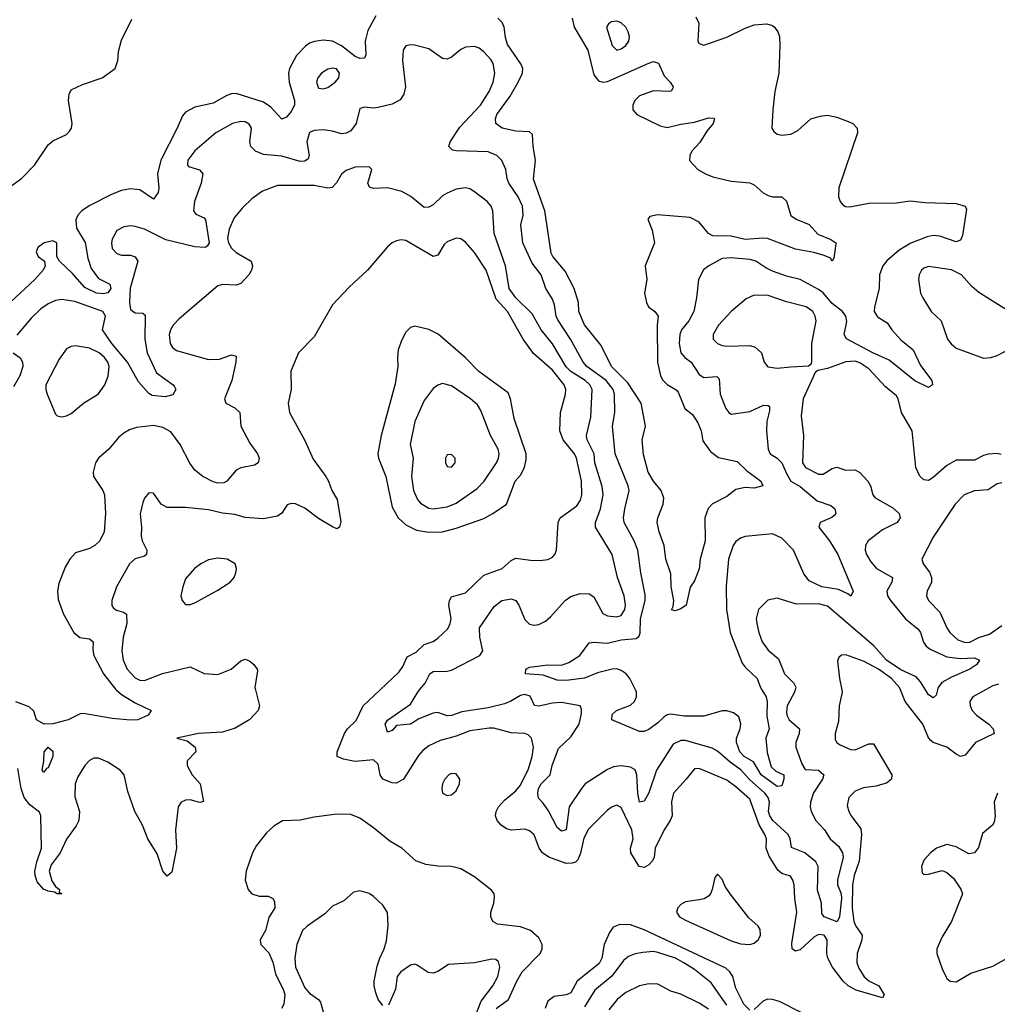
# Model space of a CAD drawing. Header units: inches. Extents: x 1603819 to 1745079, y 385938 to 533966.
# Tile 349 of 561: x 1673906 to 1678170, y 448629 to 452923. Entities that reach past the tile are written whole.
import ezdxf

# ---------------------------------------------------------------- set-up
doc = ezdxf.new("R2010")
doc.units = ezdxf.units.IN
doc.header["$MEASUREMENT"] = 0
doc.layers.add('B6474', color=7, linetype='Continuous')
doc.layers.add('B6475', color=7, linetype='Continuous')

msp = doc.modelspace()

# ---------------------------------------------------------------- linework, layer by layer
at = {"layer": 'B6474', "color": 5}
for points, elevation in [([(1674327.3, 450000), (1674350, 449980.5), (1674410, 449943.8), (1674479.3, 449910), (1674466.4, 449890), (1674422, 449870), (1674390, 449867.3), (1674310, 449874.8), (1674183.7, 449896.3), (1674170, 449895.5), (1674117.2, 449870), (1674051.3, 449851.3), (1674012.3, 449850), (1673979, 449870), (1673967.1, 449907.1), (1673946.8, 449926.8), (1673890, 449948.6)], 360), ([(1674933.9, 450000), (1674952.6, 449930), (1674946, 449910), (1674910, 449871.1), (1674846.3, 449833.7), (1674790, 449815.8), (1674686, 449810), (1674590.8, 449790), (1674637.1, 449777.1), (1674671.8, 449750), (1674674.9, 449730), (1674636.5, 449690), (1674636.5, 449670), (1674657.7, 449630), (1674692.8, 449590), (1674707.5, 449512.5), (1674691.4, 449508.6), (1674650, 449519.8), (1674630, 449519), (1674610.1, 449509.9), (1674597.8, 449490), (1674586.2, 449390), (1674590.2, 449310), (1674570, 449205.2), (1674550, 449187), (1674530, 449209.5), (1674505.3, 449285.3), (1674465.6, 449350), (1674442.1, 449410), (1674408.7, 449470), (1674377.3, 449557.4), (1674361.4, 449630), (1674344.6, 449650), (1674290, 449684.6), (1674250, 449702.7), (1674230, 449702), (1674210, 449692.1), (1674190, 449669.7), (1674159.7, 449620.3), (1674148.5, 449590), (1674145.9, 449534.1), (1674166.8, 449470), (1674163.7, 449430), (1674152.5, 449407.5), (1674110, 449348.8), (1674082, 449290), (1674043, 449237), (1674034.6, 449210), (1674046.7, 449166.7), (1674062.8, 449142.9), (1674079.5, 449130), (1674078, 449118), (1674090.2, 449109.8), (1674070.2, 449109.8), (1674058, 449118), (1674030, 449121.7), (1674010, 449130.7), (1673982.5, 449162.5), (1673972.9, 449190), (1673972.5, 449210), (1673981.2, 449250), (1674000.7, 449310), (1673998.6, 449450), (1673993.1, 449466.9), (1673950, 449498.8), (1673925.8, 449530), (1673912.8, 449570), (1673897.3, 449657.3)], 380), ([(1677491.3, 450000), (1677493.2, 449990), (1677480.4, 449930), (1677478.1, 449861.9), (1677463.6, 449810), (1677463.2, 449783.2), (1677470.4, 449770), (1677481.8, 449761.8), (1677530, 449740.7), (1677550, 449738.9), (1677610, 449765.2), (1677630, 449764.6), (1677710.2, 449630), (1677708.7, 449610), (1677686.8, 449593.2), (1677640.6, 449579.4), (1677587.1, 449572.9), (1677550, 449558.8), (1677522.4, 449530), (1677515.4, 449495.4), (1677522, 449470), (1677533.2, 449450), (1677574.2, 449394.2), (1677578.4, 449370), (1677567.7, 449252.3), (1677546.3, 449190), (1677539, 449150), (1677536.4, 449050), (1677544.6, 448990), (1677553, 448970), (1677581.3, 448930), (1677579.6, 448910), (1677558.8, 448850), (1677558.1, 448810), (1677566.3, 448786.3), (1677590, 448747.9), (1677610, 448731.1), (1677653.9, 448710), (1677676.1, 448670), (1677670, 448656.9), (1677554.1, 448690), (1677520.1, 448710), (1677498.3, 448730), (1677451.7, 448790), (1677431.1, 448830), (1677426.2, 448850), (1677428.6, 448910), (1677415.3, 448930), (1677390, 448932.5), (1677370, 448921.7), (1677310, 448865.9), (1677290, 448860.4), (1677275.4, 448870), (1677273.7, 448893.7), (1677295.9, 449030), (1677287, 449090), (1677284.6, 449150), (1677278.8, 449170), (1677267.4, 449187.4), (1677230, 449198.6), (1677213.4, 449213.4), (1677174.5, 449274.5), (1677162.5, 449310), (1677163.4, 449350), (1677156.4, 449370), (1677131.3, 449411.3), (1677090, 449524.1), (1677030, 449577.8), (1676990, 449606.1), (1676870, 449657.8), (1676850, 449656), (1676813.7, 449610), (1676757.2, 449550), (1676748.8, 449511.2), (1676751.6, 449450), (1676743.9, 449430), (1676717.7, 449390), (1676677.3, 449310), (1676673.3, 449270), (1676666, 449254), (1676650, 449236.3), (1676630, 449225), (1676608.5, 449230), (1676571.1, 449290), (1676569.9, 449310), (1676581.5, 449350), (1676576, 449390), (1676530, 449487.1), (1676510, 449496.8), (1676490, 449489.8), (1676470, 449475.7), (1676387.4, 449392.6), (1676366.1, 449353.9), (1676352.5, 449287.5), (1676340.9, 449259.1), (1676330.9, 449249.1), (1676316.2, 449243.8), (1676290, 449243.2), (1676214.1, 449270), (1676186.8, 449290), (1676172.3, 449310), (1676150, 449367.9), (1676130, 449385.2), (1676110, 449392.2), (1676050, 449388.8), (1676030, 449394.2), (1676005.5, 449410), (1675988.7, 449430), (1675981.6, 449450), (1675983.9, 449470), (1675994.5, 449490), (1676021, 449519), (1676070, 449559.6), (1676090, 449583.9), (1676124.7, 449655.3), (1676141.5, 449710), (1676147, 449750), (1676138.5, 449790), (1676123.7, 449803.7), (1676109.1, 449809.1), (1676050, 449812.9), (1675973.5, 449833.5), (1675953.3, 449833.3), (1675870, 449821.8), (1675810, 449798.7), (1675740.1, 449779.9), (1675690, 449756.7), (1675664.1, 449735.9), (1675646, 449714), (1675580.8, 449610), (1675550, 449593.8), (1675530, 449595.2), (1675489.9, 449610), (1675478, 449630), (1675470, 449676), (1675450, 449694.4), (1675370, 449687.3), (1675318.5, 449698.5), (1675291.3, 449710), (1675290.8, 449730), (1675322.3, 449810), (1675335.3, 449830), (1675373.7, 449866.3), (1675404.5, 449930), (1675478.1, 450000)], 380), ([(1677288.3, 450000), (1677285.6, 449990), (1677253.3, 449930), (1677250, 449904.7), (1677251.4, 449890), (1677262.4, 449870), (1677306.9, 449830), (1677306.5, 449810), (1677291, 449770), (1677291.8, 449750), (1677317.3, 449677.3), (1677332.4, 449652.4), (1677390, 449650.1), (1677413.6, 449630), (1677408.3, 449610), (1677368.4, 449551.6), (1677355.3, 449510), (1677353.9, 449490), (1677358, 449470), (1677379.3, 449430), (1677417, 449390), (1677440.6, 449350), (1677477.8, 449317.8), (1677494.6, 449290), (1677498.2, 449270), (1677472.8, 449170), (1677473.3, 449150), (1677489.3, 449110), (1677491.2, 449090), (1677482.2, 449010), (1677471, 448989), (1677415.1, 449010), (1677405.2, 449025.2), (1677403.6, 449070), (1677386.4, 449126.4), (1677389.3, 449229.3), (1677379.1, 449250), (1677330, 449289.4), (1677273, 449313), (1677267.2, 449350), (1677257.5, 449370), (1677191.6, 449430), (1677177.7, 449450), (1677171.7, 449470), (1677175.8, 449510), (1677171.2, 449530), (1677156.6, 449550), (1677089.8, 449609.8), (1677051.9, 449651.9), (1677004.4, 449684.4), (1676950, 449732.9), (1676926.2, 449746.2), (1676810, 449778.6), (1676790, 449779.3), (1676756.2, 449763.8), (1676683.9, 449650), (1676650, 449551), (1676630, 449514.3), (1676610, 449509.6), (1676602.8, 449550), (1676597.8, 449630), (1676590, 449650.6), (1676570, 449663.2), (1676530, 449669.3), (1676496.1, 449663.9), (1676470, 449652.2), (1676372.2, 449590), (1676356, 449570), (1676302, 449490), (1676290, 449389.3), (1676270, 449383.9), (1676250, 449399.8), (1676212.3, 449472.3), (1676190, 449506.2), (1676168.4, 449528.4), (1676165.4, 449550), (1676169.4, 449570), (1676180.7, 449590), (1676220.5, 449630), (1676227.9, 449670), (1676256.3, 449743.7), (1676310, 449795), (1676346, 449850), (1676357.1, 449897.1), (1676356.2, 449916.2), (1676350, 449930.8), (1676270, 449944.6), (1676230, 449942.2), (1676170, 449929.3), (1676151.4, 449931.4), (1676132.9, 449972.9), (1676110, 449980.4), (1676090, 449975.7), (1676048.9, 449951.1), (1676020.2, 449939.8), (1675950, 449921.5), (1675835, 449905), (1675790, 449887.9), (1675770, 449887), (1675730, 449900.8), (1675710, 449899), (1675646.9, 449873.1), (1675610, 449849.8), (1675550, 449844.2), (1675530, 449823), (1675510, 449815.1), (1675500.9, 449850), (1675510, 449868.2), (1675610, 449938.2), (1675642.2, 449990), (1675650.4, 450000)], 360), ([(1677143, 450000), (1677162.1, 449970), (1677166.7, 449950), (1677165, 449885), (1677175.3, 449830), (1677161.2, 449790), (1677166.5, 449726.5), (1677184.1, 449664.1), (1677204.8, 449644.8), (1677239, 449630), (1677239.3, 449610), (1677230, 449581.6), (1677210, 449578), (1677140.4, 449630), (1677106.6, 449686.6), (1677066.7, 449710), (1677046.7, 449730), (1677032.7, 449770), (1677032.3, 449790), (1677048.2, 449830), (1677052.1, 449852.1), (1677042.1, 449882.1), (1677020.2, 449900.2), (1676990, 449908.5), (1676970, 449908.7), (1676890, 449885.7), (1676806.1, 449886.1), (1676745.3, 449894.7), (1676730, 449891.7), (1676717.1, 449882.9), (1676690, 449856.5), (1676650, 449827.9), (1676630, 449818.3), (1676610, 449818), (1676489.2, 449870), (1676490, 449892.4), (1676509.6, 449910), (1676570, 449934), (1676587.1, 449950), (1676596.5, 449970), (1676596.8, 449990), (1676592, 450000)], 340), ([(1678118, 450000), (1678063.1, 449970), (1678050.2, 449950), (1678051.9, 449930), (1678061, 449910), (1678079.2, 449890), (1678133, 449850), (1678152.3, 449830), (1678156.5, 449810), (1678074.7, 449770), (1678030, 449715), (1678010, 449709.8), (1677990, 449719.1), (1677950, 449749.9), (1677890.4, 449770.4), (1677879.7, 449779.7), (1677870.4, 449790.4), (1677844.8, 449850), (1677768.7, 449948.7), (1677748, 450000)], 380), ([(1677909.9, 450000), (1677903.2, 449976.8), (1677890, 449965.4), (1677870, 449977.8), (1677856.6, 450000)], 360), ([(1678171.5, 449550), (1678157, 449510), (1678160.4, 449450), (1678156.9, 449423.1), (1678149.2, 449410), (1678106.1, 449373.9), (1678087.6, 449312.4), (1678070.1, 449289.9), (1678045.3, 449285.3), (1677990, 449315.4), (1677950, 449326.2), (1677904.9, 449310), (1677878, 449290), (1677850, 449257.6), (1677839.6, 449230), (1677842, 449202), (1677850, 449195.5), (1677870, 449196.5), (1677930, 449212.2), (1677950, 449203.8), (1677979.3, 449179.3), (1678011.3, 449131.3), (1678019, 449110), (1677970.2, 448990), (1677930, 448923.5), (1677906.5, 448870), (1677906.7, 448850), (1677930, 448783.8), (1677950, 448741.3), (1677963.8, 448730), (1677990, 448727.3), (1678054.8, 448765.2), (1678150, 448794.4), (1678210, 448829.1)], 420), ([(1675984, 448610), (1676037.9, 448650), (1676074, 448730), (1676097.7, 448770), (1676176.7, 448850), (1676184.9, 448870), (1676184.5, 448890), (1676170, 448919.1), (1676134.3, 448950), (1676090, 448966.7), (1675990, 448977.7), (1675969.9, 448989.9), (1675961, 449010), (1675961.2, 449030), (1675974.1, 449070), (1675977, 449097), (1675975.1, 449110), (1675964.7, 449124.7), (1675890, 449185), (1675830, 449219.7), (1675789.9, 449229.9), (1675730, 449231.1), (1675678.2, 449238.2), (1675634.3, 449254.3), (1675572.7, 449310), (1675520.6, 449340.6), (1675450, 449398), (1675390, 449440.6), (1675350, 449456.9), (1675290, 449457.9), (1675190, 449444.8), (1675130, 449431.5), (1675051.8, 449428.2), (1675014.4, 449405.6), (1674983.3, 449376.7), (1674939.4, 449320.6), (1674921.9, 449290), (1674893.8, 449210), (1674889.4, 449170), (1674902, 449130), (1674919.2, 449110), (1674950, 449100.4), (1674990, 449100.6), (1675010.8, 449090.8), (1675017, 449077), (1675018.5, 449050), (1674992.5, 449007.5), (1674977.8, 448950), (1674954.9, 448910), (1674958.3, 448890), (1674993.2, 448853.2), (1675010, 448811.8), (1675021.8, 448761.8), (1675056.3, 448690), (1675062.7, 448670), (1675057.5, 448630), (1675048.4, 448610)], 420), ([(1675490, 448624.2), (1675470, 448649.7), (1675458.9, 448678.9), (1675451.5, 448710), (1675452.3, 448730), (1675465.4, 448794.6), (1675476.3, 448830), (1675496.5, 448870), (1675505.8, 448905.8), (1675512.8, 448972.8), (1675510, 449029), (1675490, 449060.7), (1675450, 449099.5), (1675430, 449112.3), (1675390, 449124), (1675362.5, 449117.5), (1675319.5, 449080.5), (1675270, 449056.2), (1675236.9, 449023.1), (1675159.3, 448970), (1675139.3, 448950), (1675114.9, 448890), (1675105.7, 448830), (1675109.3, 448790), (1675150, 448701.2), (1675170, 448677.8), (1675209.2, 448650), (1675218.4, 448638.4), (1675231, 448590)], 440), ([(1677090, 448603), (1677064.7, 448630), (1677030, 448699.7), (1677016.1, 448750), (1677003.7, 448770), (1676985.9, 448785.9), (1676630, 448954.1), (1676570, 448975.2), (1676523, 448977), (1676494.5, 448965.5), (1676478.5, 448941.5), (1676455.7, 448890), (1676445.5, 448830), (1676434, 448806.1), (1676338.2, 448730), (1676310, 448678.7), (1676290, 448669.9), (1676236.9, 448663.1), (1676210, 448642.2), (1676197.4, 448610)], 420), ([(1676990, 448625), (1676922.5, 448722.5), (1676850, 448781.1), (1676802.5, 448810), (1676766.2, 448830), (1676690, 448855.2), (1676670, 448858.3), (1676624.7, 448855.3), (1676590, 448849), (1676562.2, 448837.8), (1676540.4, 448819.6), (1676488.2, 448751.8), (1676414.4, 448690), (1676370, 448617.8)], 440), ([(1675875.9, 448530), (1675918.3, 448641.7), (1675969.1, 448710), (1675992, 448750), (1676000.3, 448790), (1675994.1, 448814.1), (1675983.5, 448823.5), (1675965.7, 448825.7), (1675890, 448809.8), (1675777, 448803), (1675730, 448772.2), (1675710, 448765.2), (1675688.1, 448768.1), (1675639.9, 448799.9), (1675630, 448803.2), (1675610, 448798.7), (1675568.6, 448770), (1675553.2, 448750), (1675545.5, 448694.5), (1675514.6, 448625.4)], 440), ([(1676910, 448607.5), (1676870, 448633.6), (1676790, 448672.9), (1676746.4, 448686.4), (1676690, 448716.8), (1676650, 448718), (1676610, 448709.2), (1676550, 448679.6), (1676512.8, 448650), (1676475.2, 448604.8)], 460), ([(1677406.7, 448546.7), (1677220.6, 448640.6), (1677190, 448649.9), (1677169.3, 448650.7), (1677150, 448643.8), (1677110, 448606.5)], 420)]:
    msp.add_lwpolyline(points, dxfattribs=dict(at, elevation=elevation))
for points, elevation in [([(1674010, 449639.6), (1674003.5, 449650), (1674011.4, 449688.6), (1674012.4, 449730), (1674030, 449750.7), (1674050, 449732.7), (1674050, 449709.2), (1674030, 449659.7), (1674023, 449657)], 360), ([(1675790, 449635.4), (1675778.5, 449630), (1675760.1, 449610), (1675750.2, 449590), (1675746.8, 449570), (1675750.5, 449550), (1675770, 449539.6), (1675790, 449541.7), (1675810, 449559.3), (1675823.9, 449590), (1675825.3, 449610), (1675810, 449633.4)], 420), ([(1676950, 449196), (1676938.5, 449181.5), (1676926.5, 449130), (1676918.9, 449110), (1676910, 449100.5), (1676890.9, 449089.1), (1676870, 449083.8), (1676810, 449076.2), (1676790, 449064.5), (1676776.2, 449050), (1676771, 449030), (1676783.5, 449010), (1676810, 448995.2), (1677010, 448905.9), (1677050, 448892), (1677090, 448889.1), (1677110, 448895.4), (1677129.2, 448910.8), (1677137.7, 448930), (1677135.3, 448955.3), (1677127.6, 448970), (1677086.4, 449006.4), (1677005.3, 449110), (1676983.2, 449143.2), (1676970, 449174.5)], 420)]:
    msp.add_lwpolyline(points, close=True, dxfattribs=dict(at, elevation=elevation))
at = {"layer": 'B6475', "color": 5}
for points, elevation in [([(1673857.4, 452190), (1673914.3, 452230), (1673970, 452289), (1674030, 452376.9), (1674050, 452394), (1674110, 452422.2), (1674123.7, 452436.3), (1674132.1, 452450), (1674135.1, 452470), (1674119.1, 452570), (1674121.5, 452598.5), (1674130, 452617.1), (1674179.5, 452640.5), (1674266, 452670), (1674322, 452710), (1674334.6, 452745.4), (1674336.4, 452783.6), (1674350, 452834), (1674394.6, 452925.4)], 320), ([(1675460, 452940), (1675424.7, 452875.3), (1675413, 452830), (1675415.7, 452770), (1675410, 452755.1), (1675390, 452754), (1675370, 452763), (1675310, 452808.4), (1675270, 452829.9), (1675230, 452833.2), (1675192.1, 452827.9), (1675170, 452820.3), (1675152.4, 452807.6), (1675113, 452767), (1675083.5, 452710), (1675079, 452690), (1675080.9, 452650), (1675104.5, 452570), (1675104.2, 452550), (1675090, 452522), (1675070, 452497.2), (1675050, 452489), (1675002.1, 452542.1), (1674970, 452562.6), (1674850, 452600.7), (1674830, 452599.8), (1674810, 452592.4), (1674750, 452558.8), (1674670, 452541.6), (1674630, 452519.7), (1674616, 452504), (1674593.5, 452450), (1674522.3, 452310), (1674507.7, 452250), (1674513, 452190), (1674510.1, 452170), (1674490, 452140.5), (1674430, 452180.9), (1674390, 452185), (1674350, 452178), (1674310, 452162.4), (1674209.3, 452110.7), (1674177.2, 452090), (1674159.7, 452070), (1674151.7, 452050), (1674153.3, 452013.3), (1674191.2, 451951.2), (1674203.2, 451883.2), (1674218.4, 451838.4), (1674250, 451794.7), (1674299.3, 451770), (1674303.1, 451750), (1674290, 451732), (1674272.3, 451727.7), (1674240.9, 451730), (1674190, 451755.4), (1674136.5, 451816.5), (1674079.2, 451870), (1674068.3, 451890), (1674068.2, 451950), (1674050, 451958.1), (1674013.4, 451950), (1673985.7, 451930), (1673977.5, 451910), (1673986.3, 451890), (1674014.9, 451870), (1674017.8, 451850), (1674007.9, 451830), (1673972.1, 451790), (1673867.7, 451692.3)], 320), ([(1676316.3, 452930), (1676324.1, 452890), (1676383.6, 452790), (1676410, 452682.8), (1676430, 452655.7), (1676450, 452650.7), (1676470, 452652.8), (1676650, 452733.1), (1676670, 452740.2), (1676692.8, 452732.8), (1676717.7, 452677.7), (1676742.6, 452650), (1676756.4, 452630), (1676755.6, 452624.4), (1676748.1, 452611.9), (1676742, 452610), (1676670, 452612.8), (1676609.3, 452590.7), (1676588.7, 452570), (1676579.7, 452550), (1676580.3, 452530), (1676598, 452510), (1676699.9, 452459.9), (1676730, 452453.1), (1676790, 452467.9), (1676850, 452476), (1676910, 452495.5), (1676933.7, 452493.7), (1676936.4, 452490), (1676930.2, 452470), (1676902.9, 452437.1), (1676872.4, 452387.6), (1676837.3, 452350), (1676829.1, 452330), (1676828.2, 452308.2), (1676863.7, 452270), (1676897.6, 452250), (1676930, 452237.8), (1677010, 452218.8), (1677090.8, 452210.8), (1677110, 452202.4), (1677148.3, 452168.3), (1677170, 452156.9), (1677190, 452150.3), (1677230.2, 452150.3), (1677251.2, 452131.2), (1677269.5, 452069.5), (1677292.9, 452052.9), (1677349.1, 452030), (1677387, 451987), (1677444, 451964), (1677465.3, 451950), (1677465.7, 451945.7), (1677456.7, 451883.3), (1677450, 451869.3), (1677442.5, 451882.5), (1677414.9, 451894.9), (1677370, 451908.3), (1677290, 451922.2), (1677168, 451968), (1677150, 451970.3), (1677070, 451964.1), (1677010, 451978.3), (1676930, 451979.6), (1676909.8, 451990), (1676870, 452040.3), (1676830, 452060.6), (1676688.4, 452071.6), (1676654.7, 452065.3), (1676646.5, 452053.5), (1676664.4, 452004.4), (1676674.7, 451950), (1676633.7, 451850), (1676641, 451790), (1676631.1, 451730), (1676639.8, 451690), (1676649.4, 451670), (1676676.5, 451650), (1676691.1, 451630), (1676686.7, 451590), (1676688.7, 451430), (1676701.5, 451370), (1676711.5, 451351.5), (1676730, 451332.1), (1676768.9, 451308.9), (1676778.1, 451298.1), (1676807.2, 451227.2), (1676840.5, 451200.5), (1676864.2, 451164.2), (1676878.2, 451130), (1676886.3, 451086.3), (1676919.6, 451039.6), (1676953.5, 451013.5), (1677035.8, 450995.8), (1677076.2, 450956.2), (1677139.1, 450910), (1677146.8, 450890), (1677110, 450879.1), (1677070, 450883.2), (1677030, 450874.2), (1676990, 450842.9), (1676928.2, 450811.8), (1676908.6, 450791.4), (1676895, 450750), (1676895.6, 450650), (1676874.3, 450570), (1676870, 450528), (1676850, 450475.3), (1676830, 450448), (1676813, 450370), (1676790, 450353.3), (1676765.1, 450345.1), (1676749.4, 450349.4), (1676756.4, 450363.6), (1676759.1, 450390), (1676748.2, 450450), (1676745.5, 450505.5), (1676724.4, 450570), (1676716.4, 450630), (1676695.3, 450690), (1676687.1, 450730), (1676689.2, 450750), (1676713, 450810), (1676715.9, 450835.9), (1676703.5, 450870), (1676670, 450910.9), (1676646.9, 450950), (1676626.3, 451026.3), (1676620.8, 451090), (1676635.7, 451150), (1676616.9, 451250), (1676558.8, 451338.8), (1676486.9, 451410), (1676442.2, 451502.2), (1676370, 451592.3), (1676345, 451650), (1676342.9, 451690), (1676324.4, 451750), (1676285.5, 451825.5), (1676230.9, 451890), (1676224.3, 451904.3), (1676196.7, 452090), (1676147.8, 452227.8), (1676156.6, 452310), (1676145.7, 452370), (1676142.3, 452422.2), (1676130, 452433.6), (1676070, 452437.3), (1676010.3, 452450.3), (1675983.4, 452470), (1675981.5, 452490), (1675987.9, 452510), (1676044.9, 452590), (1676080.7, 452650), (1676098.5, 452690), (1676100.2, 452710), (1676091.4, 452730), (1676034.3, 452814.3), (1676024.8, 452844.8), (1676019.5, 452890), (1676009.9, 452910), (1675992.1, 452930)], 320), ([(1676855.4, 452935.4), (1676867.9, 452907.9), (1676863.9, 452830), (1676870, 452819.5), (1676890, 452812.3), (1676990, 452846.4), (1677070, 452886.4), (1677110, 452900.9), (1677165.1, 452905.1), (1677190, 452897.6), (1677198.4, 452890), (1677213.1, 452870), (1677220.3, 452850), (1677222, 452810), (1677217.3, 452690), (1677199.2, 452610), (1677191.4, 452530), (1677186.4, 452450), (1677195.1, 452435.1), (1677210, 452424.4), (1677230, 452418.7), (1677270, 452423.6), (1677299.6, 452440.4), (1677357, 452490), (1677397.2, 452502.8), (1677430, 452506.1), (1677470, 452497.4), (1677519.5, 452479.5), (1677539.6, 452470), (1677558.9, 452450), (1677560.3, 452430), (1677478.9, 452190), (1677477.6, 452150), (1677484.4, 452130), (1677495.8, 452115.8), (1677508.3, 452108.3), (1677526.8, 452106.8), (1677610, 452122.2), (1677730, 452124.1), (1677790, 452132.5), (1677854.5, 452125.5), (1677990, 452121.7), (1678030.3, 452110.3), (1678036, 452096), (1678017.8, 451982.2), (1678010, 451960.9), (1677990, 451954.7), (1677919.1, 451979.1), (1677890, 451982.3), (1677863.5, 451976.5), (1677792.4, 451947.6), (1677742.5, 451917.5), (1677688.2, 451871.8), (1677670.6, 451849.4), (1677656.6, 451810), (1677654.6, 451750), (1677633.9, 451670), (1677633.7, 451650), (1677646.9, 451626.9), (1677690, 451601.5), (1677710.2, 451570), (1677750, 451527.3), (1677802.7, 451482.7), (1677834.6, 451414.6), (1677884.4, 451350), (1677887.3, 451330), (1677870, 451318.4), (1677810, 451347.8), (1677698.5, 451438.6), (1677627.5, 451470), (1677511.7, 451531.7), (1677502, 451550), (1677513.4, 451606.6), (1677509, 451630), (1677494.4, 451650), (1677450, 451685.8), (1677410, 451731.4), (1677390, 451746.7), (1677310, 451790.5), (1677250, 451804.9), (1677190, 451826.7), (1677160.3, 451840.3), (1677116.4, 451870), (1677090, 451877.6), (1677010, 451884.8), (1676970, 451881.8), (1676912.2, 451850), (1676888.5, 451831.5), (1676866.3, 451790), (1676858.6, 451710), (1676845.9, 451650), (1676825.1, 451610), (1676793.4, 451570), (1676784.8, 451550), (1676782.7, 451510), (1676790.2, 451470), (1676806.5, 451450), (1676834.7, 451430), (1676870, 451374.9), (1676890, 451363), (1676946.2, 451366.2), (1676956.6, 451356.6), (1676960.9, 451290), (1676986.7, 451226.7), (1676999.5, 451210), (1677010, 451202.3), (1677090, 451214.7), (1677150, 451242), (1677170, 451240.3), (1677175.8, 451235.8), (1677177, 451217), (1677165.4, 451170), (1677163.3, 451130), (1677170.1, 451050.1), (1677179, 451030), (1677210, 451010.9), (1677230, 450990.9), (1677250, 450943.3), (1677270, 450910.6), (1677310, 450887.6), (1677385.1, 450825.1), (1677444.1, 450804.1), (1677461.3, 450790), (1677465.2, 450770), (1677459, 450761), (1677448.5, 450751.5), (1677398, 450730), (1677391.6, 450710), (1677437.8, 450650), (1677474.3, 450590), (1677541.7, 450430), (1677531.6, 450408.4), (1677518.7, 450418.7), (1677477.5, 450437.5), (1677404.7, 450450), (1677350, 450475.5), (1677326.1, 450506.1), (1677281.6, 450610), (1677230, 450661.9), (1677190, 450680.3), (1677070, 450668.5), (1677050, 450662.2), (1677030, 450646.9), (1677018.2, 450630), (1676997, 450570), (1676987.5, 450452.5), (1676988.8, 450350), (1677005.4, 450250), (1677057.3, 450117.2), (1677070, 450098.9), (1677122.7, 450050), (1677136.6, 450010), (1677143, 450000)], 340), ([(1676592, 450000), (1676567.8, 450050), (1676551.3, 450070), (1676530, 450084.6), (1676510, 450091.1), (1676490, 450089.9), (1676426.1, 450073.9), (1676370, 450050.5), (1676290, 450040.9), (1676250, 450042), (1676190, 450064.7), (1676112.7, 450070), (1676114, 450090), (1676130, 450098.5), (1676210, 450109.1), (1676270, 450107.5), (1676300.7, 450119.3), (1676348.6, 450150), (1676390, 450204.7), (1676410, 450208.4), (1676470, 450203.3), (1676530, 450217.6), (1676595.6, 450224.4), (1676606.9, 450233.1), (1676612.2, 450247.8), (1676613.2, 450310), (1676634, 450390), (1676633.9, 450413.9), (1676614.9, 450510), (1676601.9, 450610), (1676586.1, 450650), (1676543.2, 450730), (1676540.2, 450750), (1676545.2, 450790), (1676565, 450870), (1676560.6, 450890), (1676503.4, 451030), (1676492.2, 451150), (1676501.5, 451210), (1676501.1, 451290), (1676495.1, 451310), (1676464.6, 451350), (1676380.4, 451410), (1676363.8, 451430), (1676309, 451530), (1676253.8, 451613.8), (1676246.2, 451630), (1676238.7, 451678.7), (1676230, 451704.1), (1676200.7, 451750), (1676180.1, 451810), (1676141, 451861), (1676101.2, 451950), (1676091.3, 452028.7), (1676101.5, 452070), (1676099.4, 452110), (1676080.9, 452150), (1676040.2, 452210), (1676032.6, 452230), (1676027.1, 452270), (1676008.5, 452308.5), (1675986.9, 452330), (1675950, 452347), (1675811.5, 452351.5), (1675794.3, 452354.3), (1675778, 452370), (1675783.5, 452390), (1675825.4, 452454.6), (1675916.5, 452550), (1675953.5, 452610), (1675971.1, 452650), (1675977.8, 452690), (1675971.9, 452731.9), (1675961, 452750), (1675930, 452782.8), (1675910, 452798.5), (1675890, 452806.4), (1675850, 452803.5), (1675830, 452792.8), (1675790, 452759.7), (1675770, 452750.9), (1675750, 452753.5), (1675690, 452795.3), (1675628.5, 452811.5), (1675610, 452813.6), (1675590.4, 452809.6), (1675579.3, 452790), (1675575.8, 452744.2), (1675589.3, 452630), (1675581.2, 452598.8), (1675566.1, 452573.9), (1675530, 452554.4), (1675470, 452539.3), (1675450, 452536.8), (1675410, 452541.3), (1675390, 452535.1), (1675374.3, 452470), (1675350, 452438.9), (1675330, 452427.6), (1675310, 452425.1), (1675270, 452436.8), (1675230, 452442), (1675190, 452439.8), (1675170, 452431), (1675158, 452390), (1675169.4, 452330), (1675163.9, 452316.1), (1675150, 452305.8), (1675130, 452303.9), (1675050, 452328.2), (1674970, 452335.2), (1674934.3, 452350), (1674914.2, 452370), (1674909.8, 452389.8), (1674916.8, 452450), (1674906.9, 452466.9), (1674890, 452476.8), (1674870, 452479), (1674834.4, 452470), (1674762, 452430), (1674670, 452351.5), (1674638.8, 452310), (1674637.4, 452290), (1674643.1, 452283.1), (1674690, 452268.8), (1674704.4, 452250), (1674698, 452210), (1674668.3, 452130), (1674664.4, 452090), (1674674.8, 452074.8), (1674710, 452059.5), (1674716.5, 452050), (1674732, 451950), (1674724.2, 451935.8), (1674714.9, 451930), (1674670, 451931.7), (1674543.5, 451963.5), (1674450, 452009), (1674410, 452020.3), (1674390, 452023.5), (1674359.9, 452020.1), (1674330, 452002.9), (1674310, 451965.2), (1674306.5, 451950), (1674310, 451924.9), (1674330, 451903.2), (1674350, 451896.5), (1674390, 451895.4), (1674409.4, 451889.4), (1674421, 451870), (1674388.1, 451751.9), (1674384.5, 451690), (1674390, 451659), (1674410, 451644.8), (1674442.6, 451642.6), (1674453.8, 451633.8), (1674452, 451530), (1674462.5, 451470), (1674503.2, 451383.2), (1674576, 451330), (1674581.3, 451321.3), (1674587.6, 451310), (1674573.6, 451286.4), (1674541.2, 451278.8), (1674483.9, 451283.9), (1674470, 451292.9), (1674423.6, 451343.6), (1674375.9, 451430), (1674307.7, 451510), (1674266.7, 451570), (1674280.8, 451630), (1674268.4, 451650), (1674146.1, 451693.9), (1674090, 451702.1), (1674062.2, 451697.8), (1674030, 451684.1), (1673998.6, 451661.4), (1673958, 451622), (1673893.3, 451546.7)], 340), ([(1675650.4, 450000), (1675675.3, 450030), (1675694.3, 450070), (1675710, 450079.7), (1675770, 450081), (1675790, 450086.5), (1675913.6, 450150), (1675926, 450170), (1675913.2, 450230), (1675912.3, 450270), (1675976, 450364), (1676009.7, 450390), (1676050, 450397.2), (1676070, 450390.3), (1676083.9, 450370), (1676110, 450307.4), (1676130, 450287.2), (1676150, 450282.2), (1676170, 450285), (1676200.2, 450299.8), (1676222, 450318), (1676285.3, 450390), (1676310, 450407.6), (1676350, 450420.7), (1676390, 450418.3), (1676410, 450406), (1676450, 450332.6), (1676470, 450322.8), (1676510, 450319.2), (1676530, 450324.8), (1676546.1, 450350), (1676548.3, 450370), (1676542.4, 450410), (1676512.9, 450490), (1676489.9, 450590), (1676417.9, 450710), (1676416.9, 450730), (1676438.7, 450790), (1676451.2, 450851.2), (1676446.5, 450886.5), (1676415.3, 450990), (1676411.4, 451030), (1676381.3, 451090), (1676377.9, 451110), (1676397.4, 451190), (1676402.9, 451310), (1676392.8, 451330), (1676371.9, 451350), (1676310, 451389.3), (1676289.1, 451409.1), (1676230, 451509.8), (1676180.7, 451570), (1676140.7, 451640.7), (1676070.4, 451710), (1676041.5, 451750), (1676025, 451850), (1675976.1, 451990), (1675969.8, 452089.8), (1675963.1, 452110), (1675945.7, 452130), (1675890, 452172.8), (1675870, 452185), (1675850, 452189.8), (1675810, 452184.2), (1675770, 452166.4), (1675750, 452154.7), (1675710, 452116.2), (1675690, 452105), (1675670, 452104.5), (1675612.2, 452152.2), (1675573.4, 452173.4), (1675510, 452189.8), (1675450, 452186), (1675432, 452192), (1675424.5, 452210), (1675442.7, 452270), (1675430, 452280.9), (1675370, 452279.2), (1675330, 452264.7), (1675310, 452249.7), (1675288, 452212), (1675268.7, 452191.3), (1675250, 452188.1), (1675190, 452200.2), (1675030, 452200.2), (1674965.2, 452174.8), (1674918.4, 452141.6), (1674877.3, 452102.7), (1674841.9, 452058.1), (1674820.1, 452010), (1674812.7, 451970), (1674816.6, 451950), (1674830, 451926.6), (1674850, 451907.6), (1674915.8, 451870), (1674921.1, 451850), (1674917.4, 451830), (1674905.7, 451810), (1674870, 451773), (1674850, 451765.4), (1674790, 451768.3), (1674770, 451762), (1674601.5, 451618.5), (1674575.5, 451590), (1674564.1, 451570), (1674558.6, 451550), (1674563, 451510), (1674573.1, 451493.1), (1674590, 451480.2), (1674730, 451440.8), (1674777, 451443), (1674830, 451461.1), (1674850, 451456), (1674848.7, 451428.7), (1674831.6, 451350), (1674798.9, 451270), (1674805.5, 451250), (1674844.9, 451230), (1674866, 451210), (1674870.3, 451150), (1674910, 451075.5), (1674943.1, 451030), (1674950.3, 451010), (1674946.4, 450990), (1674930, 450980.4), (1674871, 450969), (1674850, 450958.5), (1674810.2, 450909.8), (1674797, 450903), (1674770, 450901.8), (1674750, 450907.8), (1674705.6, 450930), (1674670, 450958.7), (1674648.4, 450988.4), (1674606.5, 451070), (1674564.8, 451124.8), (1674530, 451145), (1674490, 451152.8), (1674415.7, 451144.3), (1674385.2, 451134.8), (1674360, 451120), (1674338.2, 451101.8), (1674295.6, 451050), (1674250.3, 451010), (1674237, 450990), (1674227, 450950), (1674228.7, 450930), (1674269.1, 450869.1), (1674275.8, 450850), (1674279.7, 450770), (1674274.9, 450690), (1674255.2, 450650), (1674234, 450630), (1674210, 450617.2), (1674150, 450597.7), (1674124.2, 450570), (1674104.8, 450535.2), (1674076.7, 450463.3), (1674071.6, 450430), (1674073.8, 450393.8), (1674096.5, 450330), (1674141.7, 450250), (1674168.2, 450228.2), (1674210, 450222.4), (1674226, 450210), (1674224.6, 450175.4), (1674230.2, 450150), (1674271.3, 450070), (1674323.4, 450003.4), (1674327.3, 450000)], 360), ([(1675478.1, 450000), (1675561.1, 450078.9), (1675577.6, 450102.4), (1675596.3, 450143.7), (1675635.4, 450164.6), (1675670, 450198.6), (1675710, 450211.6), (1675730, 450225), (1675773.6, 450266.4), (1675784.4, 450290), (1675787.7, 450310), (1675778.5, 450370), (1675781.2, 450390), (1675790, 450405.5), (1675850, 450422.9), (1675930, 450500.9), (1676010, 450529.4), (1676050, 450565), (1676070, 450574.6), (1676134.7, 450565.3), (1676175.5, 450564.5), (1676210, 450568.8), (1676230, 450579.3), (1676240.7, 450590), (1676248, 450610), (1676254.8, 450730), (1676263.1, 450750), (1676336.8, 450803.2), (1676351.9, 450828.1), (1676357.6, 450850), (1676355.9, 450910), (1676335.4, 451010), (1676326.1, 451030), (1676277.1, 451090), (1676262.7, 451130), (1676265.6, 451210), (1676286.9, 451290), (1676288.1, 451310), (1676281.3, 451330), (1676230, 451393.8), (1676147.2, 451467.2), (1676102.1, 451530), (1676033.1, 451650), (1675984.3, 451704.3), (1675940.5, 451830), (1675890, 451907.6), (1675850, 451953), (1675830, 451966.6), (1675810, 451969.7), (1675770, 451954.2), (1675757.7, 451942.3), (1675730, 451896.1), (1675710, 451889.9), (1675590, 451959.7), (1675570, 451963.5), (1675550, 451959.1), (1675530, 451949.7), (1675510, 451932.8), (1675423.1, 451830), (1675343, 451757), (1675270, 451679.6), (1675190, 451539.5), (1675121.6, 451470), (1675088.4, 451390), (1675090.3, 451310), (1675077.2, 451250), (1675082.4, 451210), (1675150, 451087.8), (1675185.8, 451005.8), (1675242, 450930), (1675253.7, 450910), (1675267.1, 450870), (1675290.1, 450830), (1675307.4, 450732.6), (1675300.5, 450710), (1675290, 450703), (1675270, 450711), (1675210, 450746.8), (1675150, 450792), (1675109.1, 450810.9), (1675090, 450813.3), (1675073.1, 450806.9), (1675049.1, 450770.9), (1675030, 450757.4), (1674970, 450745.9), (1674890, 450751.9), (1674844.8, 450764.8), (1674790, 450770.8), (1674730, 450785), (1674630, 450794.9), (1674550, 450795.9), (1674523.5, 450810), (1674490, 450858), (1674470, 450859.3), (1674450, 450836), (1674442.7, 450817.3), (1674431.9, 450768.1), (1674437, 450710), (1674435.5, 450670), (1674439.8, 450650), (1674460.1, 450610), (1674458.6, 450590), (1674450, 450583.4), (1674410, 450571.7), (1674385, 450550), (1674328.4, 450450), (1674308.4, 450390), (1674308.5, 450368.5), (1674315.9, 450355.9), (1674327.8, 450347.8), (1674359.6, 450339.6), (1674372.5, 450330), (1674373.6, 450290), (1674356.8, 450230), (1674351.8, 450170), (1674358.1, 450130), (1674375.1, 450090), (1674410, 450052.1), (1674430, 450043.1), (1674450, 450041.6), (1674529.2, 450070.8), (1674650, 450100.6), (1674710, 450071.3), (1674770, 450067.2), (1674829.1, 450090.9), (1674870, 450127.2), (1674890, 450134.6), (1674910, 450125.3), (1674926.7, 450110), (1674942.3, 450090), (1674943, 450083), (1674931.2, 450010), (1674933.9, 450000)], 380), ([(1678210, 451657), (1678090, 451733.3), (1678059.6, 451759.6), (1678014.1, 451810), (1677970, 451832), (1677870, 451846.9), (1677850, 451839.7), (1677839.5, 451830), (1677828.8, 451810), (1677827, 451790), (1677834.9, 451730), (1677845.5, 451710), (1677881.5, 451650), (1677925.5, 451610), (1677953, 451530), (1677968.6, 451508.6), (1677990.1, 451490.1), (1678110, 451447.1), (1678141.2, 451450), (1678170, 451459), (1678270, 451510.2)], 360), ([(1673878, 451470), (1673907.5, 451447.5), (1673918.5, 451430), (1673919.5, 451410), (1673907, 451370), (1673878.5, 451321.5)], 340), ([(1678187, 451027), (1678170, 451030.8), (1678130, 451028.2), (1678110, 451022.8), (1678070, 451002.2), (1677990, 451002.6), (1677950, 450979.1), (1677890, 450925.6), (1677870, 450913.3), (1677850, 450916.4), (1677831.8, 450931.8), (1677814.8, 450970), (1677798.1, 451130), (1677751.9, 451210), (1677737.2, 451270), (1677730, 451282.7), (1677682.4, 451322.4), (1677610, 451400.7), (1677570, 451426.7), (1677550, 451434), (1677510, 451430.8), (1677430, 451401.5), (1677387.1, 451392.9), (1677375.1, 451384.9), (1677322.8, 451270), (1677314.7, 451194.7), (1677324.7, 451110), (1677320.2, 450990), (1677333, 450970), (1677390, 450940.8), (1677410, 450940.9), (1677450, 450965.8), (1677470, 450971.3), (1677510, 450958.4), (1677550, 450959.8), (1677570, 450948.3), (1677605.4, 450910), (1677616.6, 450890), (1677627.9, 450850), (1677637.3, 450837.3), (1677713.8, 450793.8), (1677742, 450770), (1677745.7, 450750), (1677733.4, 450730), (1677670, 450698.2), (1677607.4, 450650), (1677595.2, 450630), (1677593.8, 450610), (1677599.1, 450590), (1677619, 450559), (1677643.9, 450530), (1677712.7, 450490), (1677709.4, 450470), (1677687.6, 450430), (1677691.4, 450410), (1677703.7, 450390), (1677770.4, 450310.4), (1677825.5, 450265.5), (1677835, 450250), (1677848.1, 450208.1), (1677860.2, 450190), (1677877, 450177), (1677950, 450144.5), (1678010, 450137.6), (1678070, 450140.2), (1678092.4, 450130), (1678081.1, 450110), (1678050.3, 450090), (1677970, 450055.9), (1677928.1, 450031.9), (1677912.8, 450010), (1677909.9, 450000)], 360), ([(1678190, 450903.2), (1678170, 450899), (1678130, 450872.2), (1678070, 450868.7), (1678025.4, 450850), (1677986, 450810), (1677890, 450665.7), (1677841.5, 450570), (1677846.9, 450550), (1677873.9, 450513.9), (1677883.8, 450490), (1677883.2, 450470), (1677864.4, 450430), (1677862, 450410), (1677870.2, 450390), (1677919.4, 450339.4), (1677950.1, 450270), (1677963.5, 450250), (1677998.4, 450218.4), (1678030, 450206.2), (1678050, 450208.7), (1678090, 450229), (1678136.4, 450243.6), (1678190, 450281)], 380), ([(1677856.6, 450000), (1677835.3, 450035.3), (1677816.8, 450056.8), (1677750, 450087.8), (1677686.6, 450130), (1677632, 450192), (1677430, 450364.9), (1677390, 450375.9), (1677294.2, 450374.2), (1677210, 450400.7), (1677168.7, 450391.3), (1677128.5, 450350), (1677118.9, 450310), (1677120.8, 450290), (1677129.3, 450250), (1677145, 450210), (1677170, 450173.6), (1677215.7, 450135.7), (1677242.2, 450070), (1677282.8, 450030), (1677291.4, 450011.4), (1677288.3, 450000)], 360), ([(1677748, 450000), (1677743.9, 450010), (1677708.4, 450050), (1677652.5, 450090), (1677590, 450124), (1677510, 450153.6), (1677490, 450152), (1677479.3, 450140.7), (1677473.7, 450126.3), (1677481.5, 450050), (1677491.3, 450000)], 380), ([(1678174.6, 450025.4), (1678150, 450017.5), (1678118, 450000)], 380)]:
    msp.add_lwpolyline(points, dxfattribs=dict(at, elevation=elevation))
for points, elevation in [([(1676510, 452915.9), (1676486.7, 452913.3), (1676474.4, 452905.6), (1676464.9, 452890), (1676490, 452810.8), (1676510, 452790.3), (1676530, 452796.5), (1676549.6, 452810), (1676562.6, 452830), (1676566.3, 452850), (1676560.5, 452870), (1676549.7, 452890), (1676530, 452909.7)], 340), ([(1675270, 452712), (1675250, 452706.9), (1675222.6, 452690), (1675206.4, 452670), (1675201.2, 452650), (1675210, 452624.6), (1675230, 452621.3), (1675250, 452627.1), (1675282.4, 452650), (1675297.4, 452670), (1675301.3, 452690), (1675288, 452708)], 340), ([(1677110, 451720.9), (1677075.1, 451704.9), (1677010, 451649.8), (1676954.6, 451590), (1676930.2, 451550), (1676930.3, 451530), (1676950, 451510.3), (1676970, 451501.6), (1676990, 451498.5), (1677090, 451502.7), (1677114.7, 451494.7), (1677141.3, 451470), (1677153.4, 451430), (1677169.2, 451409.2), (1677210, 451403.2), (1677270, 451409.5), (1677346.2, 451413.8), (1677358.2, 451421.8), (1677361.3, 451430), (1677361.4, 451510), (1677379.4, 451610), (1677376.2, 451630), (1677365, 451650), (1677335.8, 451670), (1677250, 451692.9), (1677170, 451720.7)], 360), ([(1675630, 451586.2), (1675610, 451580.5), (1675590, 451560.7), (1675572.6, 451527.4), (1675557.4, 451482.6), (1675553.7, 451450), (1675556.1, 451410), (1675544.5, 451335.5), (1675483.2, 451110), (1675468.4, 451031.6), (1675470.7, 451010), (1675503.6, 450930), (1675530, 450797.6), (1675557.1, 450750), (1675590, 450720.5), (1675637, 450697), (1675690, 450687.3), (1675750, 450689.6), (1675810, 450705.8), (1675930, 450747.8), (1675970, 450768.8), (1676029.8, 450810), (1676067.4, 450910), (1676090, 450936.9), (1676107.9, 450970), (1676115.8, 451004.2), (1676114.8, 451030), (1676063.5, 451183.5), (1676047.3, 451270), (1676036, 451296), (1675908.3, 451388.3), (1675849.4, 451449.4), (1675731.5, 451551.5), (1675690, 451572.1)], 420), ([(1674150, 451500.3), (1674130, 451498.3), (1674110, 451486.9), (1674077.9, 451442.1), (1674020.3, 451330), (1674019.5, 451310), (1674025.3, 451290), (1674063, 451203), (1674070, 451195.5), (1674090, 451190.4), (1674110, 451194.6), (1674130, 451206), (1674185.1, 451250), (1674250, 451291.6), (1674277, 451330), (1674292.1, 451367.9), (1674295.8, 451410), (1674289.9, 451430), (1674275.7, 451450), (1674253.1, 451470), (1674210, 451490.9)], 360), ([(1675750, 451336.4), (1675730, 451329.7), (1675710, 451314.7), (1675670, 451262), (1675629.2, 451170.8), (1675608.7, 451070), (1675622.2, 451010), (1675614.6, 450930), (1675623.1, 450870), (1675641.9, 450830), (1675654.9, 450814.9), (1675690, 450792.1), (1675710, 450789), (1675770, 450798.2), (1675810, 450815), (1675901.6, 450878.4), (1675931.8, 450910), (1675985.2, 450990), (1675994.5, 451010), (1675997, 451030), (1675993.2, 451050), (1675959.5, 451110), (1675917.9, 451217.9), (1675903, 451243), (1675872.3, 451270), (1675790, 451326.8)], 440), ([(1675790, 451026), (1675770, 451025.2), (1675763.7, 451010), (1675763.1, 450990), (1675770, 450974.8), (1675790, 450970.8), (1675806, 450990), (1675806, 451010)], 460), ([(1674770, 450575.2), (1674730, 450566.6), (1674696.2, 450550), (1674668.6, 450530), (1674630, 450484), (1674617.1, 450450), (1674609.4, 450410), (1674614.3, 450390), (1674630, 450373.1), (1674650, 450372.4), (1674670, 450380.2), (1674770, 450434.5), (1674823.9, 450470), (1674840.9, 450490), (1674848.7, 450510), (1674852.1, 450530), (1674845.7, 450550), (1674811.5, 450570)], 420)]:
    msp.add_lwpolyline(points, close=True, dxfattribs=dict(at, elevation=elevation))

doc.saveas('drawing.dxf')
